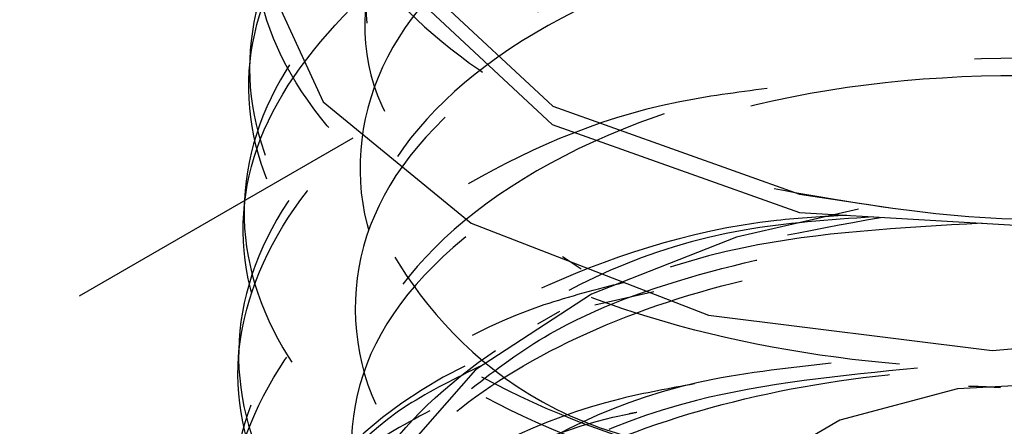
# Model space of a CAD drawing. Header units: inches. Extents: x 1907 to 2452, y -210 to -54.
# Tile 442 of 656: x 2004.782 to 2005.094, y -204.248 to -204.119. Entities that reach past the tile are written whole.
import ezdxf

# ---------------------------------------------------------------- set-up
doc = ezdxf.new("R2010")
doc.units = ezdxf.units.IN
doc.header["$LTSCALE"] = 0.5
doc.header["$MEASUREMENT"] = 0
doc.linetypes.add('HIDDEN', pattern=[0.22499999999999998, 0.15, -0.075])
doc.layers.add('SID-M-H', color=4, linetype='HIDDEN')

msp = doc.modelspace()

# ---------------------------------------------------------------- linework, layer by layer
at = {"layer": 'SID-M-H'}
for p, q in [((2004.857340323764, -204.1002734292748), (2004.878095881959, -204.1453728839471)), ((2004.903260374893, -204.1025602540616), (2004.950734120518, -204.1468007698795)), ((2004.903054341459, -204.1082648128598), (2004.95057546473, -204.1525528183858)), ((2004.854899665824, -204.1319033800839), (2004.85468460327, -204.1375527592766)), ((2004.878095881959, -204.1453728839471), (2004.924944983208, -204.1838023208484)), ((2004.950734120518, -204.1468007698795), (2005.028843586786, -204.1746678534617)), ((2004.95057546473, -204.1525528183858), (2005.028763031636, -204.180451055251)), ((2004.887547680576, -204.1569406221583), (2004.202214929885, -204.552574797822)), ((2004.853176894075, -204.177158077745), (2004.852960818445, -204.1828340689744)), ((2005.028843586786, -204.1746678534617), (2005.058347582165, -204.1790728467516)), ((2005.047477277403, -204.1794005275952), (2005.008885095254, -204.1882284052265)), ((2005.028763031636, -204.180451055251), (2005.12245635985, -204.1859506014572)), ((2004.924944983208, -204.1838023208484), (2004.999963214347, -204.2128446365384)), ((2005.008885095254, -204.1882284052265), (2004.963026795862, -204.2062197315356)), ((2004.963026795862, -204.2062197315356), (2004.926359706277, -204.2302295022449)), ((2004.964075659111, -204.2096188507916), (2004.982743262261, -204.205403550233)), ((2004.952871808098, -204.211725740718), (2004.945921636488, -204.2157392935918)), ((2004.999963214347, -204.2128446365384), (2005.089785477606, -204.2240531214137)), ((2005.089785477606, -204.2240531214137), (2005.174216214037, -204.2170930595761)), ((2004.851449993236, -204.2225212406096), (2004.851232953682, -204.2282225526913)), ((2004.926359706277, -204.2302295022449), (2004.901187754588, -204.2587490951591)), ((2005.07873601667, -204.2361431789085), (2005.041559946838, -204.2461507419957)), ((2005.11959918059, -204.234079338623), (2005.07873601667, -204.2361431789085)), ((2005.041559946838, -204.2461507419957), (2005.012554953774, -204.2628949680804))]:
    msp.add_line(p, q, dxfattribs=at)
msp.add_arc((2004.9849087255, -204.3572371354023), 0.1424182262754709, 115.7782214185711, 165.1012159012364, dxfattribs=at)
for points, knots in [([(2005.006618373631, -203.9256745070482), (2005.033585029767, -203.921266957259), (2005.08751805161, -203.9124519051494), (2005.174031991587, -203.9199584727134), (2005.252463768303, -203.9425450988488), (2005.315025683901, -203.979314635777), (2005.354360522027, -204.0260373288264), (2005.366088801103, -204.0778212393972), (2005.348846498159, -204.1290754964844), (2005.304563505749, -204.1742981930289), (2005.238215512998, -204.2086551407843), (2005.157273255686, -204.2285368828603), (2005.070859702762, -204.2319649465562), (2004.988719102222, -204.2188133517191), (2004.920130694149, -204.1908371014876), (2004.872814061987, -204.1514258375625), (2004.852234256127, -204.1054089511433), (2004.86032097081, -204.0578158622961), (2004.897721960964, -204.0159071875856), (2004.939102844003, -203.9887523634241), (2004.969647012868, -203.9814508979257), (2004.974462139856, -203.9802998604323)], [0, 0, 0, 0, 0.05482629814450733, 0.1096520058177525, 0.1645027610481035, 0.2193737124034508, 0.274264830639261, 0.3291760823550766, 0.3841074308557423, 0.4390588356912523, 0.4940302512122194, 0.5490216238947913, 0.6040329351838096, 0.65906440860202, 0.7141160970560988, 0.7691880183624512, 0.8242801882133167, 0.87939261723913, 0.9345253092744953, 0.9896782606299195, 1, 1, 1, 1]), ([(2005.006618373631, -203.9256745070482), (2004.997093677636, -203.9288084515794), (2004.962979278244, -203.9400332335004), (2004.914754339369, -203.9681563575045), (2004.878259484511, -204.0121090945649), (2004.869972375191, -204.0596876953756), (2004.889564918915, -204.1051726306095), (2004.933748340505, -204.1430651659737), (2004.992858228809, -204.1691200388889), (2005.037964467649, -204.1759751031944), (2005.058347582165, -204.1790728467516)], [0, 0, 0, 0, 0.05684432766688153, 0.2035981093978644, 0.3469095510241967, 0.4873417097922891, 0.6248984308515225, 0.7595713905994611, 0.8913524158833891, 1, 1, 1, 1]), ([(2005.065912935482, -204.0007305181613), (2005.063606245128, -204.0006910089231), (2005.032726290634, -204.0001620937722), (2004.976784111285, -204.0147206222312), (2004.910210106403, -204.0435580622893), (2004.866414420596, -204.0850204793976), (2004.850011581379, -204.1319135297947), (2004.862917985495, -204.1792594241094), (2004.903632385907, -204.2212764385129), (2004.967543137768, -204.2529913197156), (2005.047414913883, -204.2705435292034), (2005.13421741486, -204.2716888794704), (2005.218143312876, -204.256034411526), (2005.2897186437, -204.2250825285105), (2005.340865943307, -204.1820730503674), (2005.365838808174, -204.1315628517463), (2005.361781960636, -204.0791103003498), (2005.329376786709, -204.029900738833), (2005.272538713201, -203.991611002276), (2005.22036338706, -203.9694230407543), (2005.188722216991, -203.9652358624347), (2005.183645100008, -203.9645639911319)], [0, 0, 0, 0, 0.004704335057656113, 0.06297752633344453, 0.1212294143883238, 0.1794600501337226, 0.2376694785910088, 0.2958577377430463, 0.3540248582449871, 0.4121708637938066, 0.4702957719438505, 0.5283995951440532, 0.5864823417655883, 0.6445440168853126, 0.7025846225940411, 0.7606041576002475, 0.8186026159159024, 0.8765799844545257, 0.9345361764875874, 0.989495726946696, 1, 1, 1, 1]), ([(2005.242779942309, -203.9887009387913), (2005.254411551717, -203.9927838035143), (2005.291044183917, -204.0056423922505), (2005.334020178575, -204.0414992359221), (2005.364094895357, -204.090488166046), (2005.364610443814, -204.1432420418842), (2005.336541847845, -204.1931064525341), (2005.282752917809, -204.2349902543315), (2005.209370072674, -204.2643661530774), (2005.124639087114, -204.278204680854), (2005.038116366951, -204.2752021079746), (2004.959565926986, -204.2559644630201), (2004.897841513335, -204.2229127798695), (2004.859978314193, -204.1800870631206), (2004.8500482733, -204.1324162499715), (2004.870005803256, -204.0861890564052), (2004.909798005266, -204.0489872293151), (2004.949251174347, -204.0343288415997), (2004.965196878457, -204.0284043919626)], [0, 0, 0, 0, 0.03064880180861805, 0.09652544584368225, 0.162426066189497, 0.2283506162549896, 0.2942990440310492, 0.3602712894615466, 0.4262672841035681, 0.4922872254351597, 0.5583312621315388, 0.6243994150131, 0.6904917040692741, 0.7566081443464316, 0.8227487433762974, 0.8889134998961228, 0.9551024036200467, 1, 1, 1, 1]), ([(2005.243125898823, -204.2417754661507), (2005.26554389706, -204.2279713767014), (2005.311142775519, -204.1998934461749), (2005.334480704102, -204.1406850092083), (2005.316535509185, -204.0814734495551), (2005.257928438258, -204.0318977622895), (2005.170774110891, -204.001421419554), (2005.071764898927, -203.9951695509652), (2004.980191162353, -204.0137279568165), (2004.913546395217, -204.0529421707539), (2004.885454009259, -204.1041573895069), (2004.898543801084, -204.1582750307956), (2004.93944047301, -204.1849556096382), (2004.959780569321, -204.198225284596)], [0, 0, 0, 0, 0.08846339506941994, 0.1799371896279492, 0.2713600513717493, 0.3627319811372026, 0.4540528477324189, 0.5453228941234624, 0.6365418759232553, 0.7277098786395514, 0.8188269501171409, 0.9098929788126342, 1, 1, 1, 1]), ([(2005.262510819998, -204.2333800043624), (2005.277453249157, -204.223882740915), (2005.315141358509, -204.1999285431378), (2005.33427806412, -204.1461994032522), (2005.316854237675, -204.087132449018), (2005.258044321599, -204.0374575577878), (2005.170845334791, -204.0069676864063), (2005.071717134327, -204.0007119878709), (2004.98009526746, -204.0192813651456), (2004.913235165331, -204.0585803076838), (2004.885668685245, -204.1096890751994), (2004.895571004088, -204.1587940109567), (2004.929353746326, -204.1815795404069), (2004.943029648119, -204.1908035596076)], [0, 0, 0, 0, 0.0636933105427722, 0.1606486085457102, 0.2575499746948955, 0.3543974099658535, 0.4511907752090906, 0.5479303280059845, 0.6446158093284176, 0.74124730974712, 0.8378248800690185, 0.934348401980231, 1, 1, 1, 1]), ([(2005.041630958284, -204.0489531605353), (2005.030477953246, -204.0498990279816), (2004.99099279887, -204.0532476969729), (2004.933185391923, -204.0756542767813), (2004.878988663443, -204.112460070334), (2004.851286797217, -204.1583088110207), (2004.852619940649, -204.2064662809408), (2004.882968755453, -204.2515591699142), (2004.938844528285, -204.288131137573), (2005.013930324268, -204.3118079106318), (2005.099730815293, -204.3196432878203), (2005.186550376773, -204.3104906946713), (2005.264585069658, -204.2851188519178), (2005.325027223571, -204.246133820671), (2005.361073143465, -204.1976551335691), (2005.368637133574, -204.1449524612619), (2005.347008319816, -204.0934665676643), (2005.298192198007, -204.0496238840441), (2005.238732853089, -204.0194942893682), (2005.194340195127, -204.0115738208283), (2005.177802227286, -204.008623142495)], [0, 0, 0, 0, 0.02323688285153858, 0.08226589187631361, 0.1412734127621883, 0.2002595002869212, 0.2592242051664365, 0.3181675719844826, 0.3770896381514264, 0.4359904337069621, 0.4948699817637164, 0.5537282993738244, 0.6125653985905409, 0.6713812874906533, 0.7301759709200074, 0.7889494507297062, 0.8477017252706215, 0.9064327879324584, 0.9651426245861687, 1, 1, 1, 1]), ([(2005.257878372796, -204.0390792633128), (2005.272951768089, -204.0458458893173), (2005.311422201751, -204.0631157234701), (2005.350152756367, -204.104485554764), (2005.369555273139, -204.1557914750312), (2005.358906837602, -204.2084774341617), (2005.320275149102, -204.2562003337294), (2005.257761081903, -204.2940277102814), (2005.178464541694, -204.3179107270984), (2005.091303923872, -204.3254329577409), (2005.006110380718, -204.3160031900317), (2004.932505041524, -204.2909562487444), (2004.878770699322, -204.2533539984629), (2004.851100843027, -204.2078077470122), (2004.852203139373, -204.1593421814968), (2004.88359259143, -204.1151308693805), (2004.922487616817, -204.0852479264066), (2004.953589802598, -204.0761150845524), (2004.959597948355, -204.0743508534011)], [0, 0, 0, 0, 0.04318654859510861, 0.1102210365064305, 0.1772796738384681, 0.2443624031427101, 0.3114691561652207, 0.3785999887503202, 0.4457551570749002, 0.5129346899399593, 0.5801386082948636, 0.6473669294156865, 0.7146196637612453, 0.7818968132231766, 0.8491983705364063, 0.9165243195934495, 0.9838746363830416, 1, 1, 1, 1]), ([(2005.183897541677, -204.3079119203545), (2005.208682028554, -204.3007647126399), (2005.263503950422, -204.2849554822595), (2005.317773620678, -204.2361056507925), (2005.336707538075, -204.1766224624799), (2005.311122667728, -204.1174126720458), (2005.246639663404, -204.0701237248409), (2005.155598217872, -204.0430674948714), (2005.055718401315, -204.0408884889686), (2004.966280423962, -204.0633726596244), (2004.904761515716, -204.1053888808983), (2004.882452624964, -204.1587244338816), (2004.905730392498, -204.2102665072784), (2004.947968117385, -204.2455469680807), (2004.984529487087, -204.2537376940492), (2004.991627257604, -204.2553277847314)], [0, 0, 0, 0, 0.06856399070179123, 0.1516597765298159, 0.234709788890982, 0.3177138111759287, 0.4006718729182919, 0.4835840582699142, 0.5664502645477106, 0.649270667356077, 0.732045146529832, 0.8147736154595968, 0.8974562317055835, 0.9800928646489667, 0.9999999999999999, 0.9999999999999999, 0.9999999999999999, 0.9999999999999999]), ([(2005.041879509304, -204.0913546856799), (2005.041368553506, -204.0913698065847), (2005.012064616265, -204.0922370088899), (2004.959352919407, -204.1092169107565), (2004.895921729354, -204.141011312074), (2004.857175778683, -204.1848282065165), (2004.846781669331, -204.2329322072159), (2004.86607742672, -204.2802836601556), (2004.912813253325, -204.3210815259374), (2004.981705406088, -204.3504965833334), (2005.064955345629, -204.3649274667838), (2005.15315347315, -204.3624834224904), (2005.236336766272, -204.3431769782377), (2005.305116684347, -204.3089226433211), (2005.351734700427, -204.2633331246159), (2005.370951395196, -204.2112538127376), (2005.360583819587, -204.1584264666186), (2005.321945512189, -204.1100502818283), (2005.258965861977, -204.0731418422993), (2005.201528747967, -204.0523679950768), (2005.167176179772, -204.0498506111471), (2005.16157728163, -204.0494403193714)], [0, 0, 0, 0, 0.001033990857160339, 0.05930063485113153, 0.1175462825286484, 0.1757708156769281, 0.2339742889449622, 0.2921567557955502, 0.3503182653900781, 0.4084588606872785, 0.4665785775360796, 0.5246774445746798, 0.5827554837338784, 0.6408127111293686, 0.6988491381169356, 0.7568647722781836, 0.8148596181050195, 0.8728336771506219, 0.9307869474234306, 0.9887194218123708, 0.9999999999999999, 0.9999999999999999, 0.9999999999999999, 0.9999999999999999]), ([(2005.261608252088, -204.2828628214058), (2005.280443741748, -204.2694488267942), (2005.320839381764, -204.2406804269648), (2005.336347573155, -204.1818968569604), (2005.311477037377, -204.1231250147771), (2005.24673084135, -204.0756620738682), (2005.155661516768, -204.0486127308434), (2005.055637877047, -204.0464438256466), (2004.966233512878, -204.068886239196), (2004.90421398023, -204.1112052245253), (2004.883520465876, -204.1636306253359), (2004.898119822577, -204.2104945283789), (2004.931784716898, -204.2304400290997), (2004.943681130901, -204.2374883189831)], [0, 0, 0, 0, 0.08402007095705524, 0.1801941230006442, 0.2763149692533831, 0.3723826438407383, 0.4683972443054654, 0.5643586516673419, 0.6602670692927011, 0.7561223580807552, 0.8519244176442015, 0.9476734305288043, 1, 1, 1, 1]), ([(2005.248978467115, -204.0784747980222), (2005.253599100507, -204.0798976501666), (2005.284234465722, -204.0893313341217), (2005.325643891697, -204.1205858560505), (2005.363066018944, -204.1682316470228), (2005.370608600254, -204.2215789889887), (2005.349015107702, -204.2732242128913), (2005.300267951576, -204.3180599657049), (2005.22996372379, -204.3511778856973), (2005.145988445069, -204.3691399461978), (2005.057814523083, -204.3701740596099), (2004.975389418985, -204.3544312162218), (2004.908003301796, -204.3239395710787), (2004.863325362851, -204.2824422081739), (2004.846207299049, -204.2347453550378), (2004.859369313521, -204.1870348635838), (2004.895283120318, -204.1465747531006), (2004.934722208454, -204.129191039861), (2004.951693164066, -204.1217106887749)], [0, 0, 0, 0, 0.01186544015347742, 0.07866932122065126, 0.1454970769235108, 0.2123486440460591, 0.2792239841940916, 0.3461233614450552, 0.4130468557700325, 0.4799944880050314, 0.5469662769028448, 0.6139622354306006, 0.6809823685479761, 0.7480266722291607, 0.8150951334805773, 0.8821877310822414, 0.9493044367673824, 1, 1, 1, 1]), ([(2005.207208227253, -204.3469029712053), (2005.228298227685, -204.339647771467), (2005.278522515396, -204.3223700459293), (2005.325179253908, -204.2725523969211), (2005.337367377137, -204.2120924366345), (2005.304705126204, -204.1536143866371), (2005.234421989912, -204.1087687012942), (2005.139960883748, -204.0853356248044), (2005.039661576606, -204.0872900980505), (2004.953016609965, -204.1135506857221), (2004.896495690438, -204.1585497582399), (2004.882036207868, -204.2122958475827), (2004.907147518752, -204.2631502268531), (2004.951207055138, -204.2848758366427), (2004.971198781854, -204.2947336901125)], [0, 0, 0, 0, 0.06280624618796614, 0.1495684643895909, 0.2362830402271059, 0.3229501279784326, 0.4095696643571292, 0.496141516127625, 0.5826658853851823, 0.6691425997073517, 0.7555717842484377, 0.8419534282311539, 0.9282874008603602, 1, 1, 1, 1]), ([(2005.018547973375, -204.1411966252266), (2005.009026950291, -204.1424433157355), (2004.971322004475, -204.1473804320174), (2004.91741319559, -204.1721112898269), (2004.867508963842, -204.2115330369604), (2004.845594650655, -204.2590836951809), (2004.85329870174, -204.307725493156), (2004.889950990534, -204.3520614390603), (2004.951332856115, -204.3867136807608), (2005.030511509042, -204.4075278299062), (2005.118529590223, -204.4118810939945), (2005.205443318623, -204.3990206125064), (2005.281439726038, -204.3701339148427), (2005.337944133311, -204.3282230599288), (2005.368595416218, -204.2777392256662), (2005.369931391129, -204.2241700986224), (2005.341895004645, -204.1730808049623), (2005.287400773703, -204.1307486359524), (2005.221461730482, -204.1021377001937), (2005.173170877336, -204.0957844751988), (2005.153601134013, -204.0932098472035)], [0, 0, 0, 0, 0.01990357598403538, 0.07882170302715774, 0.13771891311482, 0.1965949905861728, 0.2554498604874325, 0.3142835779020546, 0.3730961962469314, 0.4318877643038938, 0.4906583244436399, 0.5494079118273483, 0.6081365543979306, 0.6668442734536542, 0.7255310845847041, 0.784196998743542, 0.8428420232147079, 0.90146616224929, 0.9600694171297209, 1, 1, 1, 1]), ([(2005.275572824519, -204.319923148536), (2005.292142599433, -204.3062869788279), (2005.328559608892, -204.2763174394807), (2005.336870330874, -204.2173445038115), (2005.305087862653, -204.1593225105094), (2005.234491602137, -204.1143000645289), (2005.140007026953, -204.090882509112), (2005.039580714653, -204.0928368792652), (2004.952899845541, -204.1191111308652), (2004.896158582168, -204.1642221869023), (2004.882296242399, -204.2177790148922), (2004.902832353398, -204.2640319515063), (2004.938873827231, -204.2825147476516), (2004.951342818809, -204.2889090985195)], [0, 0, 0, 0, 0.08072743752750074, 0.1774225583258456, 0.2740647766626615, 0.3706540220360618, 0.467190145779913, 0.5636733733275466, 0.6601035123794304, 0.7564807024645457, 0.8528049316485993, 0.9490760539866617, 1, 1, 1, 1]), ([(2005.246386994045, -204.1225771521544), (2005.261186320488, -204.1282271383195), (2005.300944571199, -204.1434057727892), (2005.344577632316, -204.1826953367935), (2005.371173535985, -204.2335348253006), (2005.367537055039, -204.287241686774), (2005.334950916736, -204.3372460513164), (2005.27683135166, -204.3783893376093), (2005.199781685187, -204.4062411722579), (2005.112465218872, -204.4179400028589), (2005.024728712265, -204.4124232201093), (2004.94647900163, -204.3905836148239), (2004.886518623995, -204.3551230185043), (2004.851751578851, -204.3104018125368), (2004.845650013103, -204.2613827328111), (2004.870673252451, -204.2151809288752), (2004.906025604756, -204.1828612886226), (2004.936702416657, -204.1719640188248), (2004.943148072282, -204.1696743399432)], [0, 0, 0, 0, 0.03981450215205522, 0.1069612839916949, 0.1741317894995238, 0.2413261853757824, 0.3085446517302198, 0.3757872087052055, 0.4430538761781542, 0.5103446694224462, 0.5776595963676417, 0.6449986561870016, 0.7123618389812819, 0.7797491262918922, 0.8471604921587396, 0.9145959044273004, 0.9820553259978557, 1, 1, 1, 1]), ([(2005.208010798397, -204.3946811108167), (2005.233447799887, -204.3846964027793), (2005.287273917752, -204.3635682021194), (2005.331866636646, -204.3088422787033), (2005.336798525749, -204.247432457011), (2005.297171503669, -204.1900624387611), (2005.221371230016, -204.1478807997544), (2005.123914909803, -204.1282459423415), (2005.023743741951, -204.134365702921), (2004.940267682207, -204.164349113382), (2004.889492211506, -204.211912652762), (2004.881795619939, -204.266637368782), (2004.915889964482, -204.3187181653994), (2004.96680153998, -204.3400271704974), (2004.991754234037, -204.3504711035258)], [0, 0, 0, 0, 0.07575309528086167, 0.1602977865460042, 0.2447965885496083, 0.3292492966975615, 0.4136560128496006, 0.4980167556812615, 0.5823314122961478, 0.6666002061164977, 0.7508229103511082, 0.8349995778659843, 0.9191302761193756, 1, 1, 1, 1]), ([(2005.043798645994, -204.181333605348), (2005.036306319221, -204.181751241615), (2004.99970324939, -204.1837915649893), (2004.9419965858, -204.2039790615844), (2004.882459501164, -204.2393365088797), (2004.849055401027, -204.2851292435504), (2004.844933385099, -204.3342476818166), (2004.870699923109, -204.3813113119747), (2004.92338080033, -204.4206132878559), (2004.997019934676, -204.4474779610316), (2005.083284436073, -204.4585971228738), (2005.172425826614, -204.4524533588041), (2005.254376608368, -204.4294774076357), (2005.319888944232, -204.3919980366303), (2005.361576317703, -204.3439908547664), (2005.374752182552, -204.2905760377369), (2005.357935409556, -204.2376351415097), (2005.313096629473, -204.1904161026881), (2005.245129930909, -204.1556655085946), (2005.183007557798, -204.1369146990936), (2005.146356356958, -204.1358859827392), (2005.138951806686, -204.1356781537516)], [0, 0, 0, 0, 0.0147399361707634, 0.07201059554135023, 0.1292610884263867, 0.1864914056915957, 0.2437015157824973, 0.3008911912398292, 0.3580603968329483, 0.4152091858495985, 0.4723376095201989, 0.5294457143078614, 0.5865335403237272, 0.6436011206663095, 0.7006484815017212, 0.7576756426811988, 0.8146826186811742, 0.8716694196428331, 0.9286360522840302, 0.9855825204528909, 1, 1, 1, 1]), ([(2005.273709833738, -204.369667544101), (2005.275487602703, -204.3688536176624), (2005.303921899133, -204.3558353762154), (2005.330448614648, -204.3135684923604), (2005.337455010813, -204.2533388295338), (2005.297236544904, -204.1955851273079), (2005.221508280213, -204.1534559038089), (2005.123930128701, -204.1337757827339), (2005.023627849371, -204.1399317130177), (2004.940235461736, -204.1698676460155), (2004.88878749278, -204.2177709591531), (2004.883410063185, -204.2714694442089), (2004.901379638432, -204.3109216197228), (2004.927347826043, -204.3236800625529), (2004.929307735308, -204.3246429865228)], [0, 0, 0, 0, 0.006587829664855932, 0.1053681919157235, 0.2040949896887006, 0.3027679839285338, 0.4013872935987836, 0.4999529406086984, 0.5984647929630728, 0.6969231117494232, 0.7953276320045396, 0.8936784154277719, 0.9919755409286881, 1, 1, 1, 1]), ([(2005.235237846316, -204.1613947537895), (2005.239288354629, -204.1624199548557), (2005.270593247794, -204.1703433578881), (2005.31585743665, -204.1996859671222), (2005.360128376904, -204.2459554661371), (2005.374967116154, -204.2994688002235), (2005.360154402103, -204.3526241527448), (2005.316944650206, -204.4001931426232), (2005.250298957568, -204.4369470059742), (2005.167691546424, -204.4590413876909), (2005.078439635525, -204.4642387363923), (2004.992604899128, -204.4522161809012), (2004.919881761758, -204.4245988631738), (2004.868459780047, -204.3847416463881), (2004.844249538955, -204.3375017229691), (2004.84965315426, -204.2881280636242), (2004.885384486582, -204.2437748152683), (2004.929684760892, -204.2136076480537), (2004.964618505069, -204.2047033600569), (2004.973175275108, -204.2025223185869)], [0, 0, 0, 0, 0.00958087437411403, 0.07404706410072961, 0.1385359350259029, 0.2030477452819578, 0.2675825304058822, 0.3321403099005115, 0.3967211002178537, 0.4613249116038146, 0.5259517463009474, 0.5906015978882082, 0.6552744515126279, 0.7199702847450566, 0.7846890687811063, 0.8494307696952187, 0.9141953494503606, 0.9789827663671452, 1, 1, 1, 1]), ([(2005.058347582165, -204.1790728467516), (2005.062870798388, -204.1796527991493), (2005.085632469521, -204.1825712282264), (2005.133551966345, -204.1835919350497), (2005.184791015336, -204.1762356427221), (2005.213539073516, -204.1669786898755), (2005.221216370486, -204.1645065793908)], [0, 0, 0, 0, 0.0824217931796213, 0.4147618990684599, 0.8437095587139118, 0.9999999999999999, 0.9999999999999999, 0.9999999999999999, 0.9999999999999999]), ([(2004.995633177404, -204.2346494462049), (2004.987736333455, -204.2360647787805), (2004.951987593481, -204.2424719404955), (2004.90226207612, -204.2693466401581), (2004.857038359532, -204.3112273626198), (2004.841216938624, -204.3602490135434), (2004.855439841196, -204.4091015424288), (2004.89838099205, -204.4523939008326), (2004.965090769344, -204.4848590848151), (2005.048041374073, -204.5025924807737), (2005.137849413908, -204.5033192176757), (2005.224371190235, -204.4866964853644), (2005.297839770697, -204.4543362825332), (2005.349967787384, -204.4096335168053), (2005.374889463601, -204.3573500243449), (2005.369791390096, -204.3031900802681), (2005.335339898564, -204.2527308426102), (2005.275186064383, -204.2123771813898), (2005.208343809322, -204.186994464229), (2005.162316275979, -204.1827589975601), (2005.145644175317, -204.1812248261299)], [0, 0, 0, 0, 0.01687049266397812, 0.0763721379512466, 0.1358529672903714, 0.1953129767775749, 0.2547521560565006, 0.3141704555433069, 0.373567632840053, 0.4329436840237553, 0.4922986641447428, 0.5516326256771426, 0.6109456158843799, 0.6702376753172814, 0.7295088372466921, 0.7887591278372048, 0.8479885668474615, 0.9071971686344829, 0.9663849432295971, 1, 1, 1, 1]), ([(2004.881240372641, -204.3053885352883), (2004.883581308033, -204.291029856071), (2004.888262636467, -204.2623158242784), (2004.92731336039, -204.2242726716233), (2004.983459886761, -204.1948267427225), (2005.031232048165, -204.1861543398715), (2005.054369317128, -204.1819540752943)], [0, 0, 0, 0, 0.2526619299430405, 0.5052653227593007, 0.7603874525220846, 1, 1, 1, 1]), ([(2005.052123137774, -204.1818222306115), (2005.038222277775, -204.1827774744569), (2004.991557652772, -204.1859841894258), (2004.928651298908, -204.2166164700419), (2004.883272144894, -204.2654201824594), (2004.883214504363, -204.320882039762), (2004.919794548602, -204.3683305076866), (2004.966818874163, -204.3856130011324), (2004.986573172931, -204.3928731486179)], [0, 0, 0, 0, 0.08247572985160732, 0.2768676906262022, 0.4711545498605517, 0.6653361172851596, 0.8594121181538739, 1, 1, 1, 1]), ([(2004.925036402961, -204.236095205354), (2004.932826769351, -204.2300895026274), (2004.952769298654, -204.2147155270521), (2004.999668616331, -204.1977372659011), (2005.05924973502, -204.1865401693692), (2005.12328440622, -204.1855940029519), (2005.186133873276, -204.1948194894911), (2005.2431676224, -204.2137474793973), (2005.289951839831, -204.2410589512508), (2005.322902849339, -204.27481865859), (2005.339478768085, -204.3125876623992), (2005.338397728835, -204.3516197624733), (2005.319731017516, -204.3890695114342), (2005.284900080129, -204.422211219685), (2005.236567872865, -204.4486480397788), (2005.17843542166, -204.4664961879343), (2005.114958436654, -204.4745298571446), (2005.051005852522, -204.4722757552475), (2004.991486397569, -204.4600499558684), (2004.940971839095, -204.4389341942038), (2004.903345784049, -204.4106933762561), (2004.881505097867, -204.3776405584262), (2004.877136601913, -204.3424597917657), (2004.890586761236, -204.3080001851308), (2004.9208344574, -204.277057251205), (2004.965568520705, -204.2521582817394), (2005.02136439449, -204.2353682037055), (2005.083946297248, -204.2281307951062), (2005.148514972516, -204.2311575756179), (2005.2101153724, -204.244372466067), (2005.264018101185, -204.2669181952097), (2005.306077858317, -204.2972176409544), (2005.333069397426, -204.3331091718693), (2005.342870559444, -204.3719570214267), (2005.334869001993, -204.4110591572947), (2005.309102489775, -204.4470858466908), (2005.275078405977, -204.4747829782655), (2005.246424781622, -204.4863612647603), (2005.235823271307, -204.4906450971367)], [0, 0, 0, 0, 0.0181006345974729, 0.04633574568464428, 0.07458004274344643, 0.1028334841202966, 0.1310960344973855, 0.1593676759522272, 0.187648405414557, 0.2159382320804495, 0.2442371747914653, 0.2725452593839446, 0.3008625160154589, 0.3291889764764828, 0.3575246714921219, 0.3858696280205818, 0.4142238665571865, 0.4425873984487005, 0.4709602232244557, 0.4993423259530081, 0.5277336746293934, 0.556134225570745, 0.584543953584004, 0.6129628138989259, 0.6413907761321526, 0.6698278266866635, 0.6982739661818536, 0.7267292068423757, 0.7551935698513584, 0.7836670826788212, 0.8121497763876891, 0.8406416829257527, 0.8691428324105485, 0.8976532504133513, 0.9261729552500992, 0.9547019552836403, 0.9832402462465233, 1, 1, 1, 1]), ([(2005.086554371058, -204.1838432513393), (2005.060679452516, -204.1852436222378), (2005.001724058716, -204.1884343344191), (2004.927998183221, -204.2218717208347), (2004.88387770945, -204.270831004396), (2004.880340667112, -204.3254541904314), (2004.911589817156, -204.3548358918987), (2004.926173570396, -204.3685481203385)], [0, 0, 0, 0, 0.1680409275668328, 0.3828773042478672, 0.5975976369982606, 0.8122017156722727, 1, 1, 1, 1]), ([(2004.949479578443, -204.4012364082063), (2004.93920402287, -204.3951486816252), (2004.914764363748, -204.3806694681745), (2004.889768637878, -204.3519640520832), (2004.878384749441, -204.3176463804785), (2004.884908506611, -204.2828094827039), (2004.908610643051, -204.2504316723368), (2004.947747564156, -204.2231083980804), (2004.999307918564, -204.2031014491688), (2005.059346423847, -204.1920983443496), (2005.123258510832, -204.1911001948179), (2005.186140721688, -204.2003395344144), (2005.243166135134, -204.2192641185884), (2005.289950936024, -204.246575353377), (2005.322907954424, -204.2803394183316), (2005.339459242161, -204.3180912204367), (2005.33847076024, -204.357187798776), (2005.319458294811, -204.3943967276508), (2005.289635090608, -204.4246654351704), (2005.26190440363, -204.4385059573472), (2005.250799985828, -204.4440482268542)], [0, 0, 0, 0, 0.04160776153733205, 0.09896102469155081, 0.1563331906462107, 0.213724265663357, 0.2711342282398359, 0.3285630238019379, 0.3860105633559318, 0.443476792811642, 0.5009616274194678, 0.5584649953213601, 0.615986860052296, 0.6735272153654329, 0.7310860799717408, 0.7886634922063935, 0.8462595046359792, 0.9038741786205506, 0.9615075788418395, 1, 1, 1, 1]), ([(2005.202424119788, -204.2021727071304), (2005.207965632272, -204.2030907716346), (2005.2431369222, -204.2089176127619), (2005.297329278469, -204.2360904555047), (2005.35167808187, -204.2805536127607), (2005.376711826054, -204.3338569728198), (2005.371568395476, -204.3882335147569), (2005.336776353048, -204.4388006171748), (2005.276312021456, -204.4799910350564), (2005.196959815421, -204.5074528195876), (2005.107665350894, -204.5183352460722), (2005.018494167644, -204.5116677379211), (2004.939511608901, -204.4884615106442), (2004.879617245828, -204.4515759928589), (2004.845646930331, -204.4054879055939), (2004.841205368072, -204.3554460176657), (2004.867732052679, -204.3081560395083), (2004.911960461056, -204.2718850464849), (2004.952588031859, -204.2587067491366), (2004.967776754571, -204.2537800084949)], [0, 0, 0, 0, 0.01211475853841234, 0.0768908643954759, 0.1416662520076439, 0.2046570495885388, 0.267669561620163, 0.3307037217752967, 0.3937599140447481, 0.4568384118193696, 0.5199380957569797, 0.5830587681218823, 0.6462005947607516, 0.7093638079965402, 0.772548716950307, 0.8357557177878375, 0.8989849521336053, 0.9622352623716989, 1, 1, 1, 1]), ([(2005.238404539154, -204.2079837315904), (2005.251157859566, -204.2121096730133), (2005.290248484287, -204.2247562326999), (2005.337138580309, -204.2610918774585), (2005.371008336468, -204.3110459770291), (2005.374592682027, -204.3654607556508), (2005.348457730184, -204.4174729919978), (2005.29526512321, -204.461756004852), (2005.221068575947, -204.4935108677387), (2005.134205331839, -204.5094397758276), (2005.04447284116, -204.5080048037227), (2004.961989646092, -204.4896286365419), (2004.896076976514, -204.4566590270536), (2004.854148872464, -204.4130363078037), (2004.841081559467, -204.3641151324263), (2004.857889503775, -204.31506888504), (2004.904490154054, -204.2740119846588), (2004.948107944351, -204.2491351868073), (2004.976536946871, -204.2437377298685), (2004.977372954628, -204.2435790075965)], [0, 0, 0, 0, 0.03113649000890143, 0.09543748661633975, 0.159761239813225, 0.2241077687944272, 0.2884770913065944, 0.3528692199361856, 0.4172841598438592, 0.4817219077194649, 0.5461824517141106, 0.610665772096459, 0.6751718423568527, 0.739700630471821, 0.8042521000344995, 0.8688262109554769, 0.9334229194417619, 0.9980421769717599, 1, 1, 1, 1]), ([(2004.928319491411, -204.2288014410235), (2004.920091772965, -204.2328347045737), (2004.891100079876, -204.2470465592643), (2004.866917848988, -204.2817778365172), (2004.861443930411, -204.3257097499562), (2004.886504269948, -204.366733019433), (2004.92248538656, -204.390410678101), (2004.946171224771, -204.3999096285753), (2004.949479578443, -204.4012364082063)], [0, 0, 0, 0, 0.09053768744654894, 0.3190241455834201, 0.5405382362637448, 0.7561378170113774, 0.9659381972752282, 1, 1, 1, 1]), ([(2005.066143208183, -204.2296592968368), (2005.042021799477, -204.2320217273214), (2004.985045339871, -204.2376019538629), (2004.916791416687, -204.2738205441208), (2004.87888761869, -204.3248094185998), (2004.882433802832, -204.3798245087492), (2004.917654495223, -204.408024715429), (2004.934057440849, -204.4211580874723)], [0, 0, 0, 0, 0.159489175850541, 0.3767246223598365, 0.5938431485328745, 0.8108450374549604, 1, 1, 1, 1]), ([(2005.0388399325, -204.2281020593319), (2005.024299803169, -204.2297032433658), (2004.977213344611, -204.2348884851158), (2004.917430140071, -204.2684658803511), (2004.878345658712, -204.3194313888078), (2004.885396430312, -204.3752539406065), (2004.930022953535, -204.4224954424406), (2004.98203289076, -204.4385088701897), (2005.005162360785, -204.4456302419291)], [0, 0, 0, 0, 0.08520755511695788, 0.2759344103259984, 0.4665585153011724, 0.6570801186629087, 0.8474992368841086, 1, 1, 1, 1]), ([(2005.03398357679, -204.2717144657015), (2005.023377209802, -204.2727065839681), (2004.983574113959, -204.2764297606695), (2004.925132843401, -204.2998541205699), (2004.869853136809, -204.3382830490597), (2004.842164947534, -204.3859420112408), (2004.844520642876, -204.4357859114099), (2004.876808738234, -204.4822802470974), (2004.93531576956, -204.5198032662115), (2005.013429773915, -204.5438756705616), (2005.102313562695, -204.5515062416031), (2005.191924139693, -204.5415721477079), (2005.272143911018, -204.5149298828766), (2005.333918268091, -204.4743310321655), (2005.370299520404, -204.4240688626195), (2005.377144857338, -204.3696440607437), (2005.353899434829, -204.3165782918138), (2005.302472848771, -204.2718963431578), (2005.245997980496, -204.242942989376), (2005.206226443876, -204.2358214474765), (2005.195176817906, -204.2338428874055)], [0, 0, 0, 0, 0.02174752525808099, 0.08161313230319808, 0.141457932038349, 0.2012819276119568, 0.2610851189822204, 0.3208675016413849, 0.3806290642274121, 0.4403697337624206, 0.5000892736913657, 0.5597877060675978, 0.619465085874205, 0.679121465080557, 0.7387568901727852, 0.7983714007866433, 0.8579650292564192, 0.9175378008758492, 0.9770897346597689, 1, 1, 1, 1]), ([(2004.971153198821, -204.454968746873), (2004.961459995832, -204.4512861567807), (2004.934513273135, -204.4410487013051), (2004.903663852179, -204.4159741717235), (2004.881419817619, -204.3832202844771), (2004.877159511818, -204.3479632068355), (2004.890580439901, -204.3135097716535), (2004.920836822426, -204.2826185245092), (2004.96556538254, -204.2575065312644), (2005.021374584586, -204.2415172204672), (2005.065699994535, -204.2342668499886), (2005.089651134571, -204.235591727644), (2005.092346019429, -204.235740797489)], [0, 0, 0, 0, 0.0645915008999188, 0.1795618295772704, 0.2945694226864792, 0.4096141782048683, 0.5246959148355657, 0.639814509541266, 0.7549699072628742, 0.8701621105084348, 0.9853911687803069, 1, 1, 1, 1]), ([(2004.911889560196, -204.2430993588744), (2004.903219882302, -204.247839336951), (2004.873719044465, -204.2639683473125), (2004.854857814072, -204.2926039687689), (2004.848900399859, -204.3146242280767), (2004.84727838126, -204.3206196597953)], [0, 0, 0, 0, 0.2324654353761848, 0.7910242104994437, 1, 1, 1, 1])]:
    msp.add_open_spline(points, degree=3, knots=knots, dxfattribs=at)

doc.saveas('drawing.dxf')
